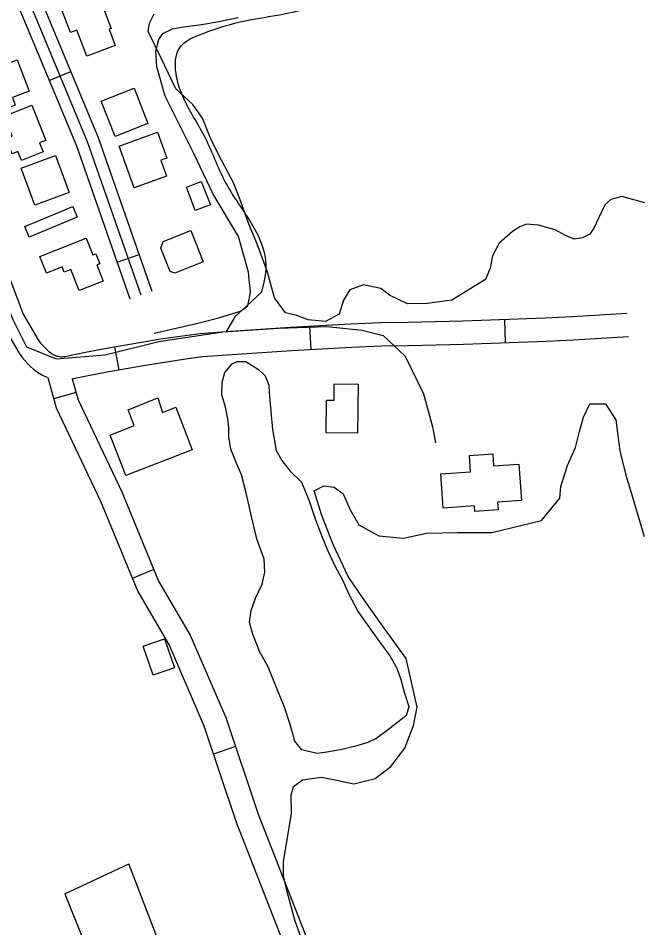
# Model space of a CAD drawing. Extents: x 3715084 to 3753216, y 488173 to 513963.
# Drawn here: x 3733226 to 3734024, y 496938 to 498105 of the extents above; entities that cross this region are included whole.
import ezdxf

# ---------------------------------------------------------------- set-up
doc = ezdxf.new("R2010")
doc.units = 0
for name, color, linetype in [('V-BLDG-OTLN', 7, 'Continuous'), ('V-LEVE-TOET', 7, 'Continuous'), ('V-ROAD-CNTR', 7, 'Continuous'), ('V-SITE-VEGE', 7, 'Continuous'), ('V-TOPO-SHOR', 7, 'Continuous')]:
    doc.layers.add(name, color=color, linetype=linetype)

msp = doc.modelspace()

# ---------------------------------------------------------------- linework, layer by layer
at = {"layer": 'V-BLDG-OTLN'}
for points in [[(3733282.7, 498115), (3733330.1, 498132.9), (3733345.5, 498092.2), (3733342.9, 498091.2), (3733350.7, 498070.6), (3733314.2, 498056.8), (3733301.6, 498090.3), (3733293.2, 498087.1)], [(3733195.6, 497983.5), (3733176.4, 498033.5), (3733225, 498052.1), (3733240.4, 498011.9), (3733218.8, 498003.6), (3733222.5, 497993.8)], [(3733332.7, 497999), (3733375, 498015.6), (3733392.8, 497970.3), (3733350.5, 497953.7)], [(3733208.5, 497979.7), (3733243.7, 497993.7), (3733261.8, 497948.6), (3733253.6, 497945.3), (3733258.1, 497934), (3733230.4, 497922.9), (3733225.8, 497934.4), (3733218.4, 497931.5), (3733210.7, 497950.7), (3733218.7, 497953.9)], [(3733355.7, 497941.3), (3733405.1, 497959.2), (3733417.1, 497926), (3733409.5, 497923.2), (3733416.8, 497902.9), (3733375.1, 497887.8)], [(3733247.5, 497865.6), (3733230.2, 497913), (3733274.2, 497929.1), (3733291.5, 497881.6)], [(3733453.6, 497858.5), (3733442.1, 497888.6), (3733461.3, 497895.9), (3733472.9, 497865.8)], [(3733234.6, 497838.2), (3733296.3, 497863.9), (3733302, 497850.1), (3733240.3, 497824.4)], [(3733447.7, 497833), (3733463.8, 497792.6), (3733427.3, 497778.1), (3733421.2, 497780.4), (3733409.3, 497810.4), (3733412.4, 497818.9)], [(3733253.9, 497799.6), (3733313.5, 497823.3), (3733322.1, 497801.6), (3733325.9, 497803.1), (3733331, 497790.4), (3733327.2, 497788.9), (3733335.5, 497768.1), (3733304.4, 497755.8), (3733293.6, 497783), (3733285.4, 497779.7), (3733282.8, 497786.4), (3733262.4, 497778.3)], [(3733662.6, 497635.7), (3733661.9, 497572.9), (3733621.6, 497573.3), (3733622.1, 497615.2), (3733631.8, 497615.1), (3733632, 497636)], [(3733428.4, 497606.1), (3733449.6, 497551.6), (3733364.3, 497518.6), (3733344.2, 497570.5), (3733375.3, 497582.6), (3733367.5, 497602.9), (3733405.4, 497618.1), (3733411.5, 497599.5)], [(3733868.9, 497533.1), (3733872.1, 497486.3), (3733841.5, 497484.2), (3733842.1, 497474.3), (3733812.2, 497472.3), (3733811.7, 497479.5), (3733771.5, 497476.8), (3733768.6, 497520.5), (3733806.7, 497523.1), (3733805.3, 497544.1), (3733835.5, 497546.2), (3733836.5, 497530.9)], [(3733414.2, 497308.8), (3733427, 497271.6), (3733399.4, 497262.1), (3733386.6, 497299.3)]]:
    msp.add_lwpolyline(points, close=True, dxfattribs=at)
at = {"layer": 'V-LEVE-TOET'}
msp.add_line((3733286.3, 496981.5), (3733368.3, 497020.1), dxfattribs=at)
for points in [[(3733434.3, 496848.6), (3733368.3, 497020.1)], [(3733286.3, 496981.5), (3733345.1, 496834.6)]]:
    msp.add_lwpolyline(points, dxfattribs=at)
at = {"layer": 'V-ROAD-CNTR'}
for p, q in [((3733266.2, 498025.5), (3733293.9, 498037.1)), ((3733353.3, 497792.2), (3733381.6, 497802.1)), ((3733600.1, 497710.3), (3733601.8, 497680.3)), ((3733850.2, 497718.8), (3733851.3, 497688.9)), ((3733349.9, 497683.7), (3733355.3, 497654.2)), ((3733300.6, 497625), (3733271.7, 497616.9)), ((3733400.3, 497397.9), (3733372.6, 497386.4)), ((3733505.3, 497170.6), (3733476.8, 497161))]:
    msp.add_line(p, q, dxfattribs=at)
for points in [[(3733383.9, 497750), (3733315.4, 497946.6), (3733178.1, 498275.6), (3733067.9, 498548.9), (3732952.9, 498841.3)], [(3733398.1, 497754.9), (3733329.4, 497951.9), (3733192, 498281.3), (3733081.9, 498554.5), (3732966.9, 498846.8)], [(3733369.8, 497745), (3733301.4, 497941.2), (3733164.3, 498270), (3733054, 498543.3), (3732939, 498835.8)], [(3733141.3, 497840.9), (3733167.5, 497818.8), (3733192, 497791.3), (3733202.9, 497762.4), (3733219, 497719.5), (3733236.7, 497683.7), (3733275, 497668.2), (3733338, 497673.2), (3733406.9, 497690.7), (3733488.7, 497702.8), (3733560.5, 497707.7), (3733622.2, 497709.9), (3733667.6, 497705.2), (3733694.7, 497698.4), (3733723, 497671.5), (3733746.3, 497623.2), (3733758.1, 497581), (3733762, 497560.6)], [(3733156.1, 497848), (3733178, 497829.6), (3733205, 497799.2), (3733217, 497767.7), (3733232.8, 497725.5), (3733251.9, 497692.6)], [(3733168.5, 497795.1), (3733178.9, 497783.4), (3733188.9, 497757.1), (3733205.2, 497713.6), (3733227.3, 497675.5)], [(3733538.9, 497754.2), (3733519.3, 497736), (3733504.1, 497722.3), (3733493.8, 497703.9)], [(3733251.9, 497692.6), (3733252.8, 497691.4), (3733255, 497688.5), (3733257.4, 497685.8), (3733259.8, 497683.2), (3733262.4, 497680.7), (3733265.1, 497678.3), (3733268, 497676), (3733269.6, 497674.9), (3733271.1, 497674), (3733272.7, 497673.2), (3733274.3, 497672.5), (3733275.9, 497671.9), (3733277.6, 497671.5), (3733279.3, 497671.2), (3733281, 497671), (3733282.8, 497671), (3733284.5, 497671.1), (3733286.2, 497671.3), (3733310.3, 497676.2), (3733335, 497681), (3733359.8, 497685.5), (3733384.6, 497689.7), (3733409.4, 497693.8), (3733434.3, 497697.5), (3733459.7, 497701), (3733498.6, 497703.9), (3733537.1, 497706.5), (3733575.7, 497708.9), (3733614.2, 497711.1), (3733652.7, 497713.1), (3733691.5, 497714.9), (3733726.9, 497715.4), (3733762, 497716.1), (3733797.1, 497717.1), (3733832.3, 497718.2), (3733867.4, 497719.5), (3733902.4, 497721), (3733937.5, 497722.7), (3733972.6, 497724.7), (3734007.7, 497726.8)], [(3733295.1, 497642.5), (3733316.1, 497646.8), (3733340.5, 497651.5), (3733365, 497655.9), (3733389.5, 497660.2), (3733414, 497664.1), (3733438.6, 497667.8), (3733462.8, 497671.2), (3733500.7, 497673.9), (3733539.1, 497676.5), (3733577.4, 497678.9), (3733615.8, 497681.1), (3733654.2, 497683.1), (3733692.4, 497684.9), (3733727.4, 497685.4), (3733762.7, 497686.1), (3733798, 497687.1), (3733833.3, 497688.2), (3733868.6, 497689.5), (3733903.8, 497691), (3733939.1, 497692.8), (3733974.3, 497694.7), (3734009.5, 497696.9)], [(3733227.3, 497675.5), (3733228.6, 497673.7), (3733231.7, 497669.6), (3733235, 497665.8), (3733238.5, 497662), (3733242.2, 497658.5), (3733246, 497655.2), (3733249.9, 497652.1), (3733253, 497649.9), (3733256.4, 497647.8), (3733259.9, 497646), (3733263.3, 497644.6)], [(3733264.1, 497644.2), (3733275, 497605.2), (3733331.7, 497485.5), (3733379.6, 497369.6), (3733420.3, 497300.1), (3733464.7, 497197.3), (3733506.2, 497073.7), (3733581.7, 496879.8), (3733669.9, 496637.3), (3733735.6, 496468.9), (3733840.5, 496200.3), (3733923, 495991.2), (3733965.5, 495864.6), (3733992.6, 495797.6)], [(3733295.7, 497642.6), (3733303.2, 497615.7), (3733359.1, 497497.6), (3733406.5, 497383), (3733447.1, 497313.7), (3733492.7, 497208), (3733534.4, 497083.9), (3733609.8, 496890.4), (3733698, 496647.9), (3733763.6, 496479.8), (3733868.4, 496211.2), (3733951.1, 496001.5), (3733993.7, 495875), (3734020.4, 495808.8)]]:
    msp.add_lwpolyline(points, dxfattribs=at)
msp.add_spline([(3733538.9, 497754.2), (3733544.7, 497787.9), (3733527.5, 497839.1), (3733491.6, 497896.4), (3733467, 497950.7), (3733439.7, 498000.4), (3733428.8, 498034.8), (3733433.1, 498067), (3733463.6, 498086), (3733519.7, 498102.6), (3733564.4, 498110.4), (3733638.6, 498131.5), (3733695, 498156.6), (3733752.2, 498187.8), (3733793.1, 498214.5), (3733823, 498234.8), (3733841.4, 498259.3), (3733855.4, 498289.4), (3733860.6, 498301.9)], degree=3, dxfattribs=at)
at = {"layer": 'V-SITE-VEGE'}
for points in [[(3734030.7, 497868.6), (3734000.8, 497876.7), (3733987, 497872.7), (3733979.3, 497865.8), (3733965.2, 497836), (3733959.9, 497828.1), (3733950.5, 497823.4), (3733940, 497821.9), (3733928.5, 497826.6), (3733915.4, 497833.9), (3733894, 497839.7), (3733878.8, 497841.3), (3733869.9, 497837.6), (3733860.5, 497831.8), (3733843.7, 497816.7), (3733834.8, 497800.4), (3733832.2, 497784.7), (3733825.9, 497770.1), (3733782.9, 497743.4), (3733751, 497739.2), (3733725.9, 497738.7), (3733702.8, 497750.2), (3733691.8, 497758.6), (3733669.3, 497763.3), (3733652.1, 497757), (3733643.7, 497743.4), (3733638.4, 497725.6), (3733620.6, 497716.2), (3733598.6, 497718.3), (3733584, 497724.1), (3733569.3, 497727.2), (3733555.2, 497746.6), (3733546.3, 497779.6), (3733533.2, 497814.7), (3733521.7, 497842.4), (3733511.8, 497870.2), (3733502.4, 497894.3), (3733487.7, 497922.5), (3733474.1, 497949.3), (3733462.6, 497977), (3733450.6, 497994.8), (3733428.6, 498014.7), (3733409.8, 498054), (3733393, 498088.5), (3733394.6, 498099), (3733400.9, 498111.1)], [(3733604.1, 496884.8), (3733581.8, 496946.7), (3733571.5, 496984), (3733566.9, 497004.6), (3733566.9, 497023), (3733577.2, 497084.3), (3733576.7, 497108.4), (3733579.5, 497119.3), (3733591, 497127.9), (3733615.1, 497131.3), (3733631.1, 497128.5), (3733656.9, 497122.7), (3733684.5, 497129.6), (3733704.5, 497145.1), (3733722.3, 497168.6), (3733733.8, 497197.8), (3733738.4, 497221.3), (3733724.1, 497283.8), (3733693.1, 497326.8), (3733669.1, 497360.7), (3733649.6, 497388.8), (3733630.7, 497430.1), (3733615.8, 497467.3), (3733606.1, 497498.9), (3733618.7, 497505.2), (3733631.9, 497503.5), (3733643.3, 497494.9), (3733651.9, 497475.3), (3733663.4, 497455.3), (3733689.2, 497440.9), (3733720.7, 497438.1), (3733750.5, 497444.4), (3733790.1, 497445.5), (3733834.2, 497445.5), (3733858.9, 497451.2), (3733897.9, 497460.9), (3733921.4, 497489.6), (3733922.6, 497504.5), (3733931.2, 497531.4), (3733941.5, 497554.4), (3733946.7, 497575), (3733951.8, 497593.4), (3733959.9, 497610.6), (3733979.9, 497610.5), (3733993.1, 497589.9), (3733996, 497569.8), (3733998.3, 497550.3), (3734006.3, 497518.8), (3734016.6, 497485), (3734029.8, 497440.2)]]:
    msp.add_lwpolyline(points, dxfattribs=at)
at = {"layer": 'V-TOPO-SHOR'}
for points in [[(3733404, 498043), (3733402.7, 498063.5), (3733406.6, 498078.2), (3733411.7, 498085.9), (3733424.5, 498091.7), (3733438.6, 498094.2), (3733461.7, 498097.4), (3733481.6, 498100.6), (3733508.5, 498106.4)], [(3733400.7, 497701.1), (3733455.2, 497713.7), (3733485, 497721.5), (3733511.7, 497729.3), (3733521.2, 497736.2), (3733524.3, 497753.4), (3733521.7, 497779.6), (3733509.1, 497825.2), (3733476.7, 497879.6), (3733451.6, 497932), (3733415, 498005.3), (3733404, 498043)], [(3733548.3, 497625.1), (3733550.4, 497600.5), (3733552.5, 497577.5), (3733557.2, 497550.8), (3733564.5, 497537.7), (3733575.5, 497524.1), (3733589.7, 497509.9), (3733599.6, 497485.9), (3733607.4, 497462.8), (3733616.3, 497439.3), (3733623.1, 497422.5), (3733633.6, 497401), (3733643, 497383.8), (3733650.3, 497367), (3733662.4, 497343.4), (3733672.8, 497328.8), (3733690.1, 497305.2), (3733703.2, 497286.9), (3733712.1, 497271.2), (3733717.3, 497256.5), (3733722, 497239.2), (3733727.8, 497221.9), (3733724.6, 497211.5), (3733721, 497207.8), (3733700, 497191.1), (3733686.4, 497181.6), (3733674.9, 497175.9), (3733658.1, 497170.7), (3733639.3, 497166.5), (3733622.5, 497163.3), (3733609.4, 497161.8), (3733590.1, 497166.5), (3733581.2, 497177.5), (3733575.4, 497199), (3733568.1, 497221), (3733559.2, 497242.9), (3733547.2, 497272.8), (3733536.2, 497291.6), (3733527.3, 497314.7), (3733523.1, 497329.9), (3733525.2, 497345.1), (3733531, 497361.3), (3733539.4, 497379.1), (3733543, 497394.3), (3733542, 497411), (3733532.6, 497437.2), (3733525.8, 497466), (3733519, 497496.4), (3733512.7, 497519.4), (3733505.9, 497535.1), (3733499.1, 497552.4), (3733496.5, 497568.6), (3733496.5, 497579.6), (3733495.4, 497591.1), (3733492.3, 497606.3), (3733487.6, 497622), (3733488.1, 497638.3), (3733491.3, 497650.8), (3733500.7, 497661.8), (3733507.5, 497664.9), (3733518.5, 497664.9), (3733534.7, 497654.5), (3733543.1, 497646.6), (3733547.8, 497634.6), (3733548.3, 497625.1)]]:
    msp.add_lwpolyline(points, dxfattribs=at)

doc.saveas('drawing.dxf')
